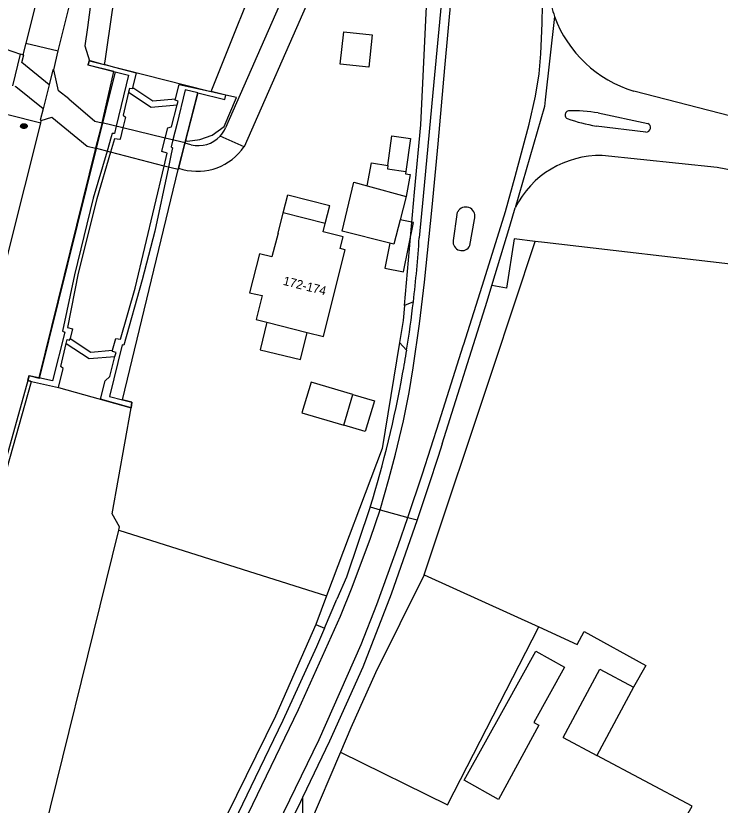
# Model space of a CAD drawing. Extents: x 194485 to 197793, y 468269 to 470822.
# Drawn here: x 194997.9 to 195092.6, y 470384.6 to 470490.8 of the extents above; entities that cross this region are included whole.
import ezdxf

# ---------------------------------------------------------------- set-up
doc = ezdxf.new("R2010")
doc.units = 0
for name, color, linetype in [('BGT grensvlak begroeid terreindeel', 7, 'Continuous'), ('BGT grensvlak begroeid terreindeel LR', 7, 'Continuous'), ('BGT grensvlak gebouwinstallatie plus 1', 7, 'Continuous'), ('BGT grensvlak kunstwerkdeel', 7, 'Continuous'), ('BGT grensvlak onbegroeid terreindeel', 7, 'Continuous'), ('BGT grensvlak onbegroeid terreindeel LR', 7, 'Continuous'), ('BGT grensvlak ondersteunend wegdeel', 7, 'Continuous'), ('BGT grensvlak ondersteunend wegdeel LR', 7, 'Continuous'), ('BGT grensvlak overbruggingsdeel plus 1', 7, 'Continuous'), ('BGT grensvlak overig bouwwerk uitbreiding populatie', 7, 'Continuous'), ('BGT grensvlak pand op maaiveld', 7, 'Continuous'), ('BGT grensvlak scheiding', 7, 'Continuous'), ('BGT grensvlak waterdeel', 7, 'Continuous'), ('BGT grensvlak wegdeel', 7, 'Continuous'), ('BGT lijnelement scheiding walbescherming', 7, 'Continuous'), ('BGT puntobject put inspectie- rioolput', 7, 'Continuous'), ('BGT tekst huisnummerreeks', 7, 'Continuous'), ('GEM grensvlak beperking object', 7, 'Continuous')]:
    doc.layers.add(name, color=color, linetype=linetype)

msp = doc.modelspace()

# ---------------------------------------------------------------- linework, layer by layer
at = {"layer": 'BGT grensvlak begroeid terreindeel'}
msp.add_lwpolyline([(195010.53, 470508.74), (195009.59, 470504.95), (195007.54, 470489.2), (195007.16, 470486.7), (195007.8, 470484.68)], dxfattribs=at)
at = {"layer": 'BGT grensvlak begroeid terreindeel LR'}
msp.add_line((195027.55, 470479.75), (195026.11, 470480.1), dxfattribs=at)
for points in [[(195020.7, 470473.97), (195020.98, 470473.92), (195022.64, 470474.12), (195024.3, 470474.69), (195025.87, 470475.89), (195027.55, 470479.75)], [(195152.76, 470434.44), (195144.29, 470438.98), (195098.44, 470462.19), (195095.88, 470457.14), (195068.97, 470460.28), (195067.69, 470460.43)], [(195052.8, 470415.59), (195062.06, 470443.4), (195067.69, 470460.43)], [(195067.69, 470460.43), (195064.87, 470460.76), (195063.85, 470454.12), (195061.89, 470454.48)]]:
    msp.add_lwpolyline(points, dxfattribs=at)
at = {"layer": 'BGT grensvlak gebouwinstallatie plus 1'}
for p, q in [((195045.11, 470467.89), (195045.72, 470470.97)), ((195045.72, 470470.97), (195047.89, 470470.63)), ((195050.31, 470469.82), (195050.25, 470469.51)), ((195050.25, 470469.51), (195050.89, 470469.4)), ((195050.89, 470469.4), (195050.36, 470466.46)), ((195033.82, 470464.27), (195034.43, 470466.67)), ((195034.43, 470466.67), (195040.08, 470465.24)), ((195039.47, 470462.84), (195040.08, 470465.24)), ((195051.34, 470462.97), (195049.56, 470463.33)), ((195050.01, 470456.33), (195051.34, 470462.97)), ((195048.16, 470460.19), (195047.48, 470456.84)), ((195047.48, 470456.84), (195050.01, 470456.33)), ((195031.64, 470449.55), (195030.74, 470445.86)), ((195036.14, 470444.55), (195037.03, 470448.19)), ((195030.74, 470445.86), (195036.14, 470444.55))]:
    msp.add_line(p, q, dxfattribs=at)
msp.add_lwpolyline([(195043.2, 470439.86), (195046.08, 470439.01), (195044.85, 470434.86), (195041.97, 470435.71)], dxfattribs=at)
at = {"layer": 'BGT grensvlak kunstwerkdeel'}
for points in [[(195013.61, 470481.1), (195013.56, 470480.92), (195013.17, 470481), (195013.05, 470480.48)], [(195013.61, 470481.1), (195013.56, 470480.92), (195013.17, 470481), (195013.05, 470480.48)], [(195013.61, 470481.1), (195016.3, 470479.32), (195019.33, 470479.59)], [(195013.61, 470481.1), (195016.3, 470479.32), (195019.33, 470479.59)], [(195013.05, 470480.48), (195016.09, 470478.46), (195019.58, 470478.78)], [(195019.58, 470478.78), (195019.72, 470479.3), (195019.29, 470479.43), (195019.33, 470479.59)], [(195004.66, 470446.71), (195004.78, 470447.24), (195005.12, 470447.16), (195005.17, 470447.36)], [(195004.66, 470446.71), (195004.78, 470447.24), (195005.12, 470447.16), (195005.17, 470447.36)], [(195005.17, 470447.36), (195007.96, 470445.51), (195010.9, 470445.78)], [(195004.66, 470446.71), (195007.75, 470444.66), (195011.21, 470444.97)], [(195011.21, 470444.97), (195011.35, 470445.49), (195010.86, 470445.64), (195010.9, 470445.78)]]:
    msp.add_lwpolyline(points, dxfattribs=at)
at = {"layer": 'BGT grensvlak onbegroeid terreindeel'}
for p, q in [((195049.46, 470446.85), (195047.13, 470432.57)), ((195047.13, 470432.57), (195039.65, 470412.76)), ((195011.71, 470421.58), (195039.65, 470412.76)), ((195052.8, 470415.59), (195068.19, 470408.6))]:
    msp.add_line(p, q, dxfattribs=at)
for points in [[(195050.12, 470451.79), (195051.5, 470467.04), (195052.33, 470476.1), (195053.29, 470495.8)], [(195011.71, 470421.58), (195011.83, 470422.03), (195010.84, 470423.79), (195013.37, 470438.05)], [(195052.8, 470415.59), (195046.24, 470402.4), (195042.91, 470395.04), (195041.51, 470391.74)], [(195068.19, 470408.6), (195073.35, 470406.25), (195074.3, 470407.98), (195082.58, 470403.41), (195080.93, 470400.51)], [(195041.51, 470391.74), (195037.36, 470381.96), (195036.75, 470382.21)], [(195079.05, 470371.86), (195080.98, 470375.2), (195082.83, 470374.13), (195088.81, 470384.47), (195076, 470391.3)]]:
    msp.add_lwpolyline(points, dxfattribs=at)
at = {"layer": 'BGT grensvlak onbegroeid terreindeel LR'}
for p, q in [((195055.91, 470384.69), (195068.19, 470408.6)), ((195041.51, 470391.74), (195055.91, 470384.69))]:
    msp.add_line(p, q, dxfattribs=at)
at = {"layer": 'BGT grensvlak ondersteunend wegdeel'}
msp.add_line((195039.65, 470412.76), (195038.2, 470408.92), dxfattribs=at)
msp.add_lwpolyline([(195038.2, 470408.92), (195032.8, 470396.59), (195000, 470329.85), (194998.17, 470326.1)], dxfattribs=at)
at = {"layer": 'BGT grensvlak ondersteunend wegdeel LR'}
msp.add_line((195038.2, 470408.92), (195039.39, 470408.42), dxfattribs=at)
at = {"layer": 'BGT grensvlak overbruggingsdeel plus 1'}
for p, q in [((195009.47, 470476.37), (195008.59, 470472.94)), ((195009.47, 470476.37), (195008.59, 470472.94)), ((195020.63, 470473.68), (195020.61, 470473.62)), ((195020.63, 470473.68), (195020.61, 470473.62)), ((195020.61, 470473.62), (195019.74, 470470.26)), ((195020.61, 470473.62), (195019.74, 470470.26)), ((195019.74, 470470.26), (195019.7, 470470.08)), ((195019.74, 470470.26), (195019.7, 470470.08))]:
    msp.add_line(p, q, dxfattribs=at)
for points in [[(195020.63, 470473.68), (195017.97, 470474.32), (195012.26, 470475.7), (195009.47, 470476.37)], [(195020.63, 470473.68), (195017.97, 470474.32), (195012.26, 470475.7), (195009.47, 470476.37)], [(195019.7, 470470.08), (195017.83, 470470.56), (195010.62, 470472.42), (195008.59, 470472.94)], [(195019.7, 470470.08), (195017.83, 470470.56), (195010.62, 470472.42), (195008.59, 470472.94)]]:
    msp.add_lwpolyline(points, dxfattribs=at)
at = {"layer": 'BGT grensvlak overig bouwwerk uitbreiding populatie'}
for p, q in [((195047.89, 470470.63), (195048.45, 470474.61)), ((195048.45, 470474.61), (195050.93, 470474.26)), ((195050.93, 470474.26), (195050.31, 470469.82)), ((195047.89, 470470.63), (195047.83, 470470.16)), ((195047.83, 470470.16), (195050.31, 470469.82))]:
    msp.add_line(p, q, dxfattribs=at)
at = {"layer": 'BGT grensvlak pand op maaiveld'}
for p, q in [((195041.49, 470484.24), (195041.97, 470488.59)), ((195041.97, 470488.59), (195045.79, 470488.18)), ((195045.79, 470488.18), (195045.32, 470483.83)), ((195045.32, 470483.83), (195041.49, 470484.24)), ((195045.11, 470467.89), (195050.36, 470466.46)), ((195050.36, 470466.46), (195049.56, 470463.33)), ((195033.14, 470461.55), (195033.82, 470464.27)), ((195039.47, 470462.84), (195033.82, 470464.27)), ((195039.19, 470461.73), (195039.47, 470462.84)), ((195033.14, 470461.55), (195032.28, 470458.36)), ((195041.87, 470461.05), (195039.19, 470461.73)), ((195041.47, 470459.45), (195041.87, 470461.05)), ((195048.16, 470460.19), (195041.77, 470461.79)), ((195030.2, 470449.92), (195031.64, 470449.55)), ((195031.64, 470449.55), (195037.03, 470448.19)), ((195041.97, 470435.71), (195043.2, 470439.86)), ((195071.47, 470393.73), (195076.4, 470402.93)), ((195076.4, 470402.93), (195080.93, 470400.51)), ((195080.93, 470400.51), (195076, 470391.3)), ((195071.47, 470393.73), (195076, 470391.3))]:
    msp.add_line(p, q, dxfattribs=at)
for points in [[(195041.77, 470461.79), (195043.33, 470468.37), (195045.11, 470467.89)], [(195049.56, 470463.33), (195048.71, 470460.05), (195048.16, 470460.19)], [(195037.03, 470448.19), (195039.23, 470447.64), (195040.86, 470454.12), (195042.16, 470459.28), (195041.47, 470459.45)], [(195032.28, 470458.36), (195030.62, 470458.76), (195029.29, 470453.52), (195030.98, 470453.13), (195030.2, 470449.92)], [(195043.2, 470439.86), (195037.57, 470441.52), (195036.34, 470437.38), (195041.97, 470435.71)], [(195063.65, 470397.87), (195067.8, 470405.34), (195071.65, 470403.18), (195067.53, 470395.73), (195068.2, 470395.36), (195062.78, 470385.38), (195058.14, 470387.98), (195063.65, 470397.87)]]:
    msp.add_lwpolyline(points, dxfattribs=at)
at = {"layer": 'BGT grensvlak scheiding'}
for p, q in [((195007.8, 470484.68), (195009.78, 470484.2)), ((195026.11, 470480.1), (195024.13, 470480.57)), ((194999.66, 470442.35), (194999.49, 470441.73)), ((195000.99, 470442.06), (194999.66, 470442.35)), ((194999.87, 470441.62), (194999.49, 470441.73)), ((194999.87, 470441.62), (194999.97, 470441.6))]:
    msp.add_line(p, q, dxfattribs=at)
for points in [[(195011.07, 470483.25), (195007.63, 470484.12), (195007.8, 470484.68)], [(195011.07, 470483.25), (195013.01, 470482.76), (195011.38, 470475.91), (195011.15, 470474.92), (195010.85, 470474.95), (195010.71, 470474.48), (195010.14, 470472.54), (195008.28, 470466.22), (195005.76, 470455.92), (195004.14, 470448.35), (195004.49, 470448.24), (195002.83, 470441.67), (195000.99, 470442.06)], [(195013.61, 470481.1), (195014.1, 470483.04), (195011.2, 470483.82), (195009.78, 470484.2)], [(195019.33, 470479.59), (195019.84, 470481.52), (195024.13, 470480.57)], [(195019.33, 470479.59), (195019.84, 470481.52), (195024.13, 470480.57)], [(195022.33, 470480.4), (195020.66, 470480.81), (195019.54, 470476.13), (195019, 470474.07), (195018.75, 470473.13), (195018.92, 470473.03), (195018.95, 470473), (195018.78, 470472.22), (195018.4, 470470.42), (195016.56, 470461.81), (195014.86, 470455.24), (195012.39, 470446.48), (195012.16, 470446.54), (195010.46, 470439.57), (195012.21, 470439.13)], [(195022.33, 470480.4), (195025.97, 470479.51), (195026.11, 470480.1)], [(194999.97, 470441.6), (195003.61, 470440.77), (195004.25, 470443.32), (195003.94, 470443.62), (195004.66, 470446.71)], [(194999.97, 470441.6), (195003.61, 470440.77), (195004.25, 470443.32), (195003.94, 470443.62), (195004.66, 470446.71)], [(195013.37, 470438.05), (195009.28, 470439.2), (195009.89, 470441.66), (195010.54, 470442.26), (195011.21, 470444.97)], [(194967.4, 470311.13), (194971.32, 470326.83), (194971.96, 470329.45), (194977.43, 470351.9), (194984.42, 470380.82), (194992.92, 470416.02), (194996.69, 470429.81), (194999.97, 470441.6)], [(194967.4, 470311.13), (194971.32, 470326.83), (194971.96, 470329.45), (194977.43, 470351.9), (194984.42, 470380.82), (194992.92, 470416.02), (194996.69, 470429.81), (194999.97, 470441.6)], [(194999.49, 470441.73), (194996.21, 470429.95), (194994.65, 470424.27)], [(195012.21, 470439.13), (195013.5, 470438.8), (195013.37, 470438.05)]]:
    msp.add_lwpolyline(points, dxfattribs=at)
at = {"layer": 'BGT grensvlak waterdeel'}
msp.add_line((195009.85, 470484.66), (195009.78, 470484.2), dxfattribs=at)
for points in [[(195050.41, 470656.28), (195047.23, 470641.11), (195034.35, 470586.53), (195022.24, 470539.08), (195012.87, 470500), (195010.83, 470491.52), (195009.85, 470484.66)], [(195024.13, 470480.57), (195031.89, 470500), (195038.61, 470517.65), (195043.44, 470533.43), (195061.28, 470604.49), (195065.26, 470625.79)], [(195024.13, 470480.57), (195031.89, 470500), (195038.61, 470517.65), (195043.44, 470533.43), (195061.28, 470604.49), (195065.26, 470625.79)], [(194988.95, 470329.23), (194998.33, 470367.1), (195000.02, 470374.2), (195011.71, 470421.58)]]:
    msp.add_lwpolyline(points, dxfattribs=at)
at = {"layer": 'BGT grensvlak wegdeel'}
for p, q in [((195003.59, 470486.03), (195007.06, 470499.95)), ((195036.4, 470499.15), (195026.07, 470475.68)), ((195039.44, 470497.85), (195028.57, 470473.16)), ((195000.76, 470493.15), (194999.23, 470487.09)), ((195055.22, 470493.75), (195054.1, 470481.86)), ((194994.11, 470487.09), (194998.52, 470485.62)), ((194999.23, 470487.09), (194998.83, 470485.53)), ((194999.23, 470487.09), (195003.59, 470486.03)), ((194997.49, 470481.32), (194998.52, 470485.62)), ((194998.83, 470485.53), (194998.52, 470485.62)), ((195002.99, 470483.48), (195003.59, 470486.03)), ((195009.47, 470476.37), (195011.07, 470483.25)), ((195002.35, 470481.48), (195001.55, 470478.24)), ((195054.1, 470481.86), (195052.64, 470466.52)), ((195022.33, 470480.4), (195020.7, 470473.97)), ((195001.25, 470476.31), (194996.81, 470477.43)), ((195076.17, 470477.69), (195082.86, 470476.26)), ((195001.25, 470476.31), (195001.29, 470476.68)), ((195082.58, 470475.11), (195075.92, 470475.94)), ((195020.7, 470473.97), (195020.63, 470473.68)), ((195028.57, 470473.16), (195025.35, 470474.58)), ((195008.59, 470472.94), (195000.99, 470442.06)), ((195021.46, 470473.41), (195020.61, 470473.62)), ((195012.21, 470439.13), (195019.7, 470470.08)), ((195019.74, 470470.26), (195020.34, 470470.11)), ((195052.64, 470466.52), (195052.11, 470460.9)), ((195064.29, 470462.48), (195065, 470464.93)), ((195057.15, 470464.04), (195056.69, 470460.54)), ((195061.89, 470454.48), (195064.29, 470462.48)), ((195050.12, 470451.79), (195049.94, 470449.8)), ((195051.33, 470452.31), (195050.12, 470451.79)), ((195049.94, 470449.8), (195049.46, 470446.85)), ((195049.46, 470446.85), (195050.42, 470445.79)), ((195045.53, 470424.72), (195046.87, 470424.34)), ((195046.87, 470424.34), (195050.58, 470423.31)), ((195050.58, 470423.31), (195051.82, 470422.97)), ((195039.39, 470408.42), (195041.06, 470412.31))]:
    msp.add_line(p, q, dxfattribs=at)
for points in [[(195046.87, 470424.34), (195048.04, 470428.47), (195048.93, 470431.82), (195049.99, 470436.28), (195050.76, 470440.1), (195051.3, 470443.43), (195052.17, 470449.34), (195052.83, 470454.94), (195053.86, 470465.01), (195054.64, 470473.54), (195055.55, 470483.78), (195056.46, 470493.58)], [(195050.58, 470423.31), (195052.56, 470429.18), (195054.81, 470436.16), (195058.04, 470446.37), (195058.13, 470446.6), (195060.86, 470455.24), (195063.72, 470464.43), (195065.01, 470469.16), (195066.91, 470476.18), (195067.74, 470479.93), (195068.22, 470482.97), (195068.46, 470485.65), (195068.66, 470489.78), (195068.7, 470492.2)], [(195070.32, 470490.65), (195069.05, 470479.48), (195068.95, 470478.58), (195065, 470464.93)], [(195002.35, 470481.48), (194998.67, 470484.46), (194998.94, 470485.51), (194998.83, 470485.53)], [(195002.99, 470483.48), (195002.85, 470483.51), (195002.35, 470481.48)], [(195004.99, 470479.58), (195003.61, 470480.66), (195002.99, 470483.48)], [(195001.55, 470478.24), (194997.87, 470481.22), (194997.79, 470481.25)], [(195167.64, 470460.3), (195157.17, 470463.13), (195133.53, 470468.9), (195095.38, 470476.89), (195080.96, 470480.64)], [(195004.99, 470479.58), (195008.52, 470476.61), (195009.47, 470476.37)], [(195001.55, 470478.24), (195001.17, 470476.71), (195001.29, 470476.68)], [(195001.29, 470476.68), (195002.72, 470477.11), (195007.49, 470473.22), (195008.59, 470472.94)], [(194988.68, 470425.86), (194992.99, 470443.39), (194996.93, 470459.19), (195001.25, 470476.31)], [(195171.26, 470452.05), (195167.46, 470453.11), (195153.45, 470456.8), (195135.35, 470461.36), (195106.09, 470467.65), (195092.18, 470470.37), (195076.72, 470471.96)], [(195058.93, 470459.87), (195059.55, 470463.38), (195059.58, 470463.58)], [(195055.19, 470433.2), (195061.27, 470452.41), (195061.89, 470454.48)], [(195055.19, 470433.2), (195054.68, 470431.51), (195053.37, 470427.54), (195051.82, 470422.97)], [(194974.85, 470268.64), (194978.75, 470279.13), (194982.01, 470287.71), (194984.36, 470293.32), (194986.54, 470298.03), (194988.25, 470301.71), (194992.03, 470309.33), (194996.3, 470317.87), (195000.53, 470326.28), (195005.47, 470336.11), (195012.51, 470350.16), (195020.83, 470366.66), (195027.92, 470380.96), (195035.87, 470397.5), (195041.54, 470410.02), (195043.12, 470413.93), (195045.57, 470420.53), (195046.87, 470424.34)], [(195045.53, 470424.72), (195042.32, 470415.26), (195041.06, 470412.31)], [(194977.99, 470267.48), (194981.27, 470275.66), (194984.74, 470283.78), (194989.45, 470294.37), (194992.89, 470301.64), (194998.15, 470312.23), (195001.87, 470319.55), (195008.3, 470332.2), (195015.43, 470346.21), (195022.05, 470359.46), (195029.96, 470375.57), (195038.65, 470393.46), (195044.33, 470406.23), (195046.4, 470411.62), (195049.27, 470419.54), (195050.58, 470423.31)], [(195051.82, 470422.97), (195048.33, 470413), (195044.54, 470403.17), (195040.04, 470393.22), (195036.43, 470385.67)], [(195039.39, 470408.42), (195038.31, 470405.9), (195033.79, 470396.03), (195030.07, 470388.28), (195024.99, 470377.79), (195020.16, 470368.2), (195015.43, 470358.64), (195010.02, 470347.89), (195003.22, 470334.33), (194998.88, 470325.84)], [(195036.43, 470385.67), (195036.15, 470385.08), (195031.35, 470375.21), (195031.26, 470375.02), (195026.27, 470364.83), (195021.46, 470355.17), (195015.99, 470344.24), (195009.46, 470331.47), (195004.81, 470322.26), (195000.51, 470313.83)], [(195036.43, 470385.67), (195036.42, 470383.18), (195036.46, 470382.4), (195036.75, 470382.21)]]:
    msp.add_lwpolyline(points, dxfattribs=at)
for centre, radius, start, end in [((195085.23, 470496.1), 15.87, 194.7433, 200.0577), ((195085.58, 470496.2), 16.24, 199.9891, 253.4612), ((195072.3, 470477.42), 0.574, 103.3379, 145.5792), ((195072.78, 470458.84), 19.15, 79.8129, 91.8367), ((195072.3, 470477.42), 0.57, 145.6699, 240.042), ((195079.85, 470499.57), 23.96, 250.919, 260.5744), ((195082.61, 470475.71), 0.603, 350.5151, 64.5905), ((195022.4, 470477.3), 4.01, 317.2308, 336.2059), ((195082.6, 470475.71), 0.605, 268.183, 350.5071), ((195022.41, 470477.3), 4, 256.2782, 317.196), ((195022.31, 470477.42), 7.57, 254.9542, 325.7819), ((195076.41, 470459.2), 12.77, 88.6189, 153.2999), ((195058.39, 470463.79), 1.27, 150.7331, 168.3958), ((195058.37, 470463.8), 1.24, 349.886, 150.5886), ((194894.59, 470470.88), 157.84, 353.241, 356.3738), ((195057.85, 470460.36), 1.18, 171.0633, 335.402), ((194894.05, 470470.95), 158.38, 350.8585, 353.2385), ((194891.6, 470471.41), 160.88, 349.6891, 350.8367), ((194894.74, 470470.83), 157.69, 342.9954, 349.6925)]:
    msp.add_arc(centre, radius, start, end, dxfattribs=at)
at = {"layer": 'BGT lijnelement scheiding walbescherming'}
for points in [[(195013.61, 470481.1), (195014.1, 470483.04), (195011.2, 470483.82), (195009.78, 470484.2)], [(195019.33, 470479.59), (195019.84, 470481.52), (195024.13, 470480.57)], [(195013.05, 470480.48), (195012.33, 470477.4), (195012.61, 470477.15), (195012.26, 470475.7), (195011.89, 470474.15), (195011.88, 470474.12), (195011.15, 470474.21), (195010.62, 470472.42), (195008.77, 470466.15), (195006.28, 470456.17), (195004.84, 470448.86), (195005.52, 470448.65), (195005.17, 470447.36)], [(195013.05, 470480.48), (195012.33, 470477.4), (195012.61, 470477.15), (195012.26, 470475.7), (195011.89, 470474.15), (195011.88, 470474.12), (195011.15, 470474.21), (195010.62, 470472.42), (195008.77, 470466.15), (195006.28, 470456.17), (195004.84, 470448.86), (195005.52, 470448.65), (195005.17, 470447.36)], [(195010.9, 470445.78), (195011.33, 470447.37), (195011.95, 470447.27), (195013.94, 470454.15), (195017.83, 470470.56), (195018.24, 470472.3), (195017.51, 470472.51), (195017.52, 470472.57), (195017.97, 470474.32), (195018.32, 470475.7), (195018.79, 470475.85), (195019.58, 470478.78)], [(194999.97, 470441.6), (195003.61, 470440.77), (195004.25, 470443.32), (195003.94, 470443.62), (195004.66, 470446.71)], [(195013.37, 470438.05), (195009.28, 470439.2), (195009.89, 470441.66), (195010.54, 470442.26), (195011.21, 470444.97)]]:
    msp.add_lwpolyline(points, dxfattribs=at)
at = {"layer": 'BGT puntobject put inspectie- rioolput'}
for p, q in [((194998.88, 470475.97), (194998.72, 470475.97)), ((194998.72, 470475.89), (194998.88, 470475.89)), ((194999.22, 470475.97), (194999.07, 470475.97)), ((194999.07, 470475.89), (194999.22, 470475.89))]:
    msp.add_line(p, q, dxfattribs=at)
for centre, radius, start, end in [((194998.72, 470475.93), 0.0375, 90, 270), ((194998.97, 470475.93), 0.1, 0, 180), ((194998.97, 470475.93), 0.1, 157.9757, 180), ((194998.97, 470475.93), 0.1, 180, 202.0243), ((194998.97, 470475.93), 0.1, 180, 0), ((194998.97, 470475.93), 0.1, 0, 22.0243), ((194998.97, 470475.93), 0.1, 337.9757, 0), ((194999.22, 470475.93), 0.0375, 270, 90)]:
    msp.add_arc(centre, radius, start, end, dxfattribs=at)
msp.add_ellipse((194998.97, 470475.93), major_axis=(0.392, 0), ratio=0.689655, dxfattribs=at)
msp.add_open_spline([(194999.41, 470475.93), (194999.41, 470475.97), (194999.4, 470476.01), (194999.34, 470476.13), (194999.26, 470476.19), (194999.06, 470476.25), (194998.95, 470476.26), (194998.75, 470476.22), (194998.66, 470476.17), (194998.56, 470476.05), (194998.53, 470475.99), (194998.53, 470475.87), (194998.55, 470475.81), (194998.64, 470475.71), (194998.7, 470475.67), (194998.88, 470475.6), (194999.01, 470475.6), (194999.24, 470475.66), (194999.34, 470475.73), (194999.41, 470475.85), (194999.41, 470475.89), (194999.41, 470475.93)], degree=3, dxfattribs=at)
at = {"layer": 'GEM grensvlak beperking object'}
for points in [[(195026.11, 470480.1), (195023.57, 470480.69), (195009.63, 470484.21), (195007.74, 470484.76), (195007.58, 470484.15), (195011.26, 470483.23), (195001.02, 470441.98), (194999.62, 470442.33), (194999.45, 470441.74)], [(194999.45, 470441.74), (194999.97, 470441.6), (195003.61, 470440.77), (195013.37, 470438.05), (195013.5, 470438.8), (195012.21, 470439.13), (195019.7, 470470.08), (195022.33, 470480.4), (195025.97, 470479.51), (195026.11, 470480.1)]]:
    msp.add_lwpolyline(points, dxfattribs=at)

# ---------------------------------------------------------------- texts
at = {"layer": 'BGT tekst huisnummerreeks'}
msp.add_text('172-174', height=1.2, rotation=345.8, dxfattribs=at).set_placement((195033.73, 470454.6))

doc.saveas('drawing.dxf')
